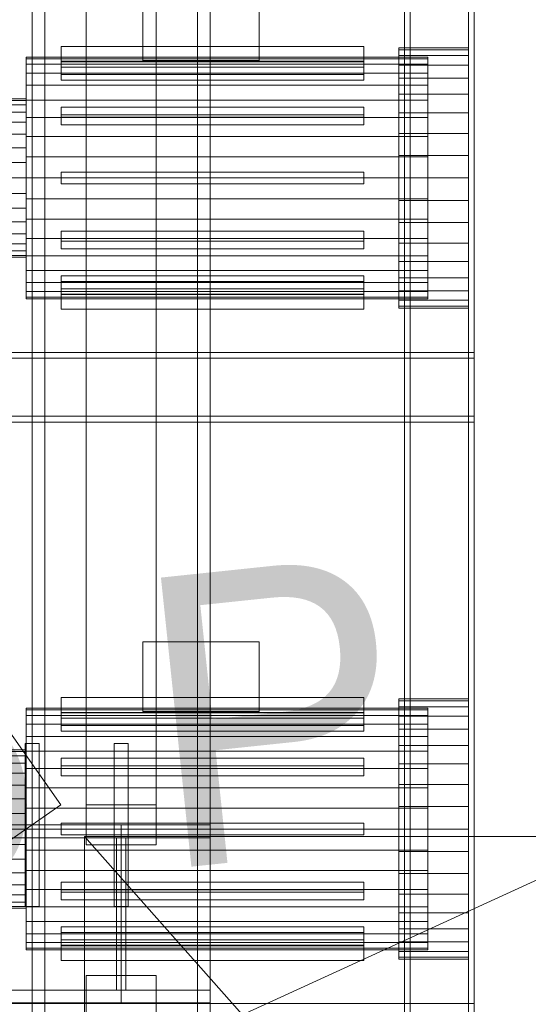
# Model space of a CAD drawing. Header units: millimetres. Extents: x -2233 to 61924, y -68080 to 6847.
# Tile 377 of 656: x 1734 to 2171, y -34504 to -33657. Entities that reach past the tile are written whole.
import ezdxf

# ---------------------------------------------------------------- set-up
doc = ezdxf.new("R2010")
doc.units = ezdxf.units.MM
for name, color, linetype, lineweight in [('COTAS_P', 1, 'Continuous', 0), ('frontal_secador', 7, 'Continuous', 0), ('frontal_tolva', 7, 'Continuous', 0)]:
    doc.layers.add(name, color=color, linetype=linetype, lineweight=lineweight)
doc.dimstyles.new('R19_100', dxfattribs={"dimtxt": 250, "dimasz": 150, "dimexe": 150, "dimexo": 80, "dimgap": 100, "dimtad": 1, "dimtih": 1, "dimtoh": 1, "dimdsep": 46, "dimcen": 0.09, "dimadec": 0, "dimazin": 0, "dimtfac": 1, "dimtdec": 4, "dimtofl": 0, "dimtmove": 0, "dimatfit": 3, "dimfxl": 1, "dimtolj": 1, "dimtzin": 0, "dimarcsym": 0})

# ---------------------------------------------------------------- blocks, each defined once
blk = doc.blocks.new('DIM_R28_48')
at = {"layer": 'COTAS_P'}
for p, q in [((-1750, -34600), (-1600, -34555)), ((2600, -34600), (2450, -34555)), ((-1750, -35500), (-1750, -34600)), ((-1750, -34600), (2600, -34600)), ((-1750, -34600), (-1600, -34645)), ((2600, -34600), (2450, -34645)), ((2600, -35500), (2600, -34600))]:
    blk.add_line(p, q, dxfattribs=at)
blk.add_text('4350 P', height=250, dxfattribs=at).set_placement((425, -34500))
blk = doc.blocks.new('DIM_R28_50')
at = {"layer": 'COTAS_P'}
for p, q in [((1705.78, -34504.95), (1551.9, -34475.9)), ((-194.22, -34704.95), (1705.78, -34504.95)), ((1705.78, -34504.95), (1561.32, -34565.4)), ((1800, -35400), (1705.78, -34504.95)), ((-194.22, -34704.95), (-49.75, -34644.49)), ((-100, -35600), (-194.22, -34704.95)), ((-194.22, -34704.95), (-40.33, -34734))]:
    blk.add_line(p, q, dxfattribs=at)
blk.add_text('1910.5 P', height=250, rotation=6.00901, dxfattribs=at).set_placement((745.32, -34505.49))

msp = doc.modelspace()

# ---------------------------------------------------------------- linework, layer by layer
at = {"layer": 'frontal_secador'}
for p, q in [((2065, -35980), (2065, -33443.5)), ((2070, -35980), (2070, -33443.5)), ((2120, -35980), (2120, -33443.5)), ((2125, -35980), (2125, -33443.5)), ((1840, -33692.5), (1840, -33632.5)), ((1940, -33692.5), (1940, -33632.5)), ((2030, -33680.5), (1770, -33680.5)), ((1770, -33680.5), (1770, -33693.5)), ((2030, -33693.5), (2030, -33680.5)), ((2060, -33683.202), (2060, -33681.5)), ((2120, -33681.5), (2060, -33681.5)), ((2060, -33688.254), (2060, -33683.202)), ((2120, -33683.202), (2060, -33683.202)), ((2060, -33696.505), (2060, -33688.254)), ((2120, -33688.254), (2060, -33688.254)), ((2120, -33683.202), (2120, -33681.5)), ((2120, -33688.254), (2120, -33683.202)), ((2120, -33696.505), (2120, -33688.254)), ((1740, -33691.08), (1740, -33689.5)), ((2085, -33689.5), (1740, -33689.5)), ((1740, -33695.772), (1740, -33691.08)), ((2085, -33691.08), (1740, -33691.08)), ((1740, -33703.433), (1740, -33695.772)), ((2085, -33695.772), (1740, -33695.772)), ((1770, -33704.397), (1770, -33693.139)), ((1770, -33693.139), (2030, -33693.139)), ((1770, -33698.139), (1770, -33693.139)), ((1770, -33693.5), (2030, -33693.5)), ((1840, -33692.5), (1940, -33692.5)), ((2030, -33693.139), (2030, -33704.397)), ((2030, -33693.139), (2030, -33698.139)), ((2060, -33707.703), (2060, -33696.505)), ((2120, -33696.505), (2060, -33696.505)), ((2085, -33691.08), (2085, -33689.5)), ((2085, -33695.772), (2085, -33691.08)), ((2085, -33703.433), (2085, -33695.772)), ((2120, -33707.703), (2120, -33696.505)), ((1740, -33713.831), (1740, -33703.433)), ((2085, -33703.433), (1740, -33703.433)), ((2030, -33698.139), (1770, -33698.139)), ((1770, -33698.139), (1770, -33709.397)), ((2030, -33704.397), (1770, -33704.397)), ((1770, -33704.397), (1770, -33709.397)), ((2030, -33709.397), (2030, -33698.139)), ((2030, -33709.397), (2030, -33704.397)), ((2085, -33713.831), (2085, -33703.433)), ((1770, -33709.397), (2030, -33709.397)), ((2060, -33721.508), (2060, -33707.703)), ((2120, -33707.703), (2060, -33707.703)), ((2120, -33721.508), (2120, -33707.703)), ((1740, -33726.65), (1740, -33713.831)), ((2085, -33713.831), (1740, -33713.831)), ((2060, -33737.5), (2060, -33721.508)), ((2120, -33721.508), (2060, -33721.508)), ((2085, -33726.65), (2085, -33713.831)), ((2120, -33737.5), (2120, -33721.508)), ((1740, -33725.5), (1715, -33725.5)), ((1740, -33726.807), (1715, -33726.807)), ((1740, -33726.807), (1740, -33725.5)), ((1740, -33741.5), (1740, -33726.65)), ((2085, -33726.65), (1740, -33726.65)), ((1740, -33730.676), (1740, -33726.807)), ((2085, -33741.5), (2085, -33726.65)), ((1740, -33730.676), (1715, -33730.676)), ((1740, -33736.96), (1715, -33736.96)), ((1740, -33736.96), (1740, -33730.676)), ((1740, -33745.417), (1740, -33736.96)), ((1770, -33739.17), (1770, -33732.67)), ((1770, -33732.67), (2030, -33732.67)), ((1770, -33741.33), (1770, -33732.67)), ((2030, -33732.67), (2030, -33739.17)), ((2030, -33732.67), (2030, -33741.33)), ((2060, -33755.194), (2060, -33737.5)), ((2120, -33737.5), (2060, -33737.5)), ((2120, -33755.194), (2120, -33737.5)), ((1740, -33745.417), (1715, -33745.417)), ((1740, -33757.93), (1740, -33741.5)), ((2085, -33741.5), (1740, -33741.5)), ((1740, -33755.721), (1740, -33745.417)), ((2030, -33739.17), (1770, -33739.17)), ((1770, -33739.17), (1770, -33747.83)), ((2030, -33741.33), (1770, -33741.33)), ((1770, -33741.33), (1770, -33747.83)), ((2030, -33747.83), (2030, -33739.17)), ((2030, -33747.83), (2030, -33741.33)), ((2085, -33757.93), (2085, -33741.5)), ((1740, -33755.721), (1715, -33755.721)), ((1740, -33767.478), (1740, -33755.721)), ((1770, -33747.83), (2030, -33747.83)), ((2060, -33774.051), (2060, -33755.194)), ((2120, -33755.194), (2060, -33755.194)), ((2120, -33774.051), (2120, -33755.194)), ((1740, -33775.441), (1740, -33757.93)), ((2085, -33757.93), (1740, -33757.93)), ((2085, -33775.441), (2085, -33757.93)), ((1740, -33767.478), (1715, -33767.478)), ((1740, -33780.234), (1740, -33767.478)), ((1740, -33780.234), (1715, -33780.234)), ((1740, -33793.5), (1740, -33775.441)), ((2085, -33775.441), (1740, -33775.441)), ((1740, -33793.5), (1740, -33780.234)), ((2060, -33793.5), (2060, -33774.051)), ((2120, -33774.051), (2060, -33774.051)), ((2085, -33793.5), (2085, -33775.441)), ((2120, -33793.5), (2120, -33774.051)), ((1770, -33788.5), (2030, -33788.5)), ((1770, -33798.5), (1770, -33788.5)), ((2030, -33798.5), (2030, -33788.5)), ((1715, -33793.5), (1740, -33793.5)), ((1740, -33793.5), (1740, -33811.559)), ((1740, -33793.5), (2085, -33793.5)), ((1740, -33806.766), (1740, -33793.5)), ((2060, -33793.5), (2060, -33812.949)), ((2060, -33793.5), (2120, -33793.5)), ((2085, -33811.559), (2085, -33793.5)), ((2120, -33812.949), (2120, -33793.5)), ((1740, -33806.766), (1715, -33806.766)), ((1740, -33806.766), (1740, -33819.522)), ((1770, -33798.5), (2030, -33798.5)), ((1740, -33811.559), (1740, -33829.07)), ((2085, -33811.559), (1740, -33811.559)), ((2060, -33812.949), (2060, -33831.806)), ((2120, -33812.949), (2060, -33812.949)), ((2085, -33811.559), (2085, -33829.07)), ((2120, -33812.949), (2120, -33831.806)), ((1740, -33819.522), (1715, -33819.522)), ((1740, -33819.522), (1740, -33831.279)), ((1740, -33831.279), (1715, -33831.279)), ((1740, -33829.07), (1740, -33845.5)), ((2085, -33829.07), (1740, -33829.07)), ((1740, -33831.279), (1740, -33841.583)), ((2060, -33831.806), (2060, -33849.5)), ((2120, -33831.806), (2060, -33831.806)), ((2085, -33829.07), (2085, -33845.5)), ((2120, -33831.806), (2120, -33849.5)), ((1770, -33839.17), (2030, -33839.17)), ((1770, -33845.67), (1770, -33839.17)), ((1770, -33847.83), (1770, -33839.17)), ((2030, -33839.17), (2030, -33845.67)), ((2030, -33839.17), (2030, -33847.83)), ((1740, -33841.583), (1715, -33841.583)), ((1740, -33841.583), (1740, -33850.04)), ((1740, -33845.5), (1740, -33860.35)), ((2085, -33845.5), (1740, -33845.5)), ((2030, -33845.67), (1770, -33845.67)), ((1770, -33845.67), (1770, -33854.33)), ((1770, -33847.83), (1770, -33854.33)), ((2030, -33847.83), (1770, -33847.83)), ((2030, -33854.33), (2030, -33845.67)), ((2030, -33854.33), (2030, -33847.83)), ((2085, -33845.5), (2085, -33860.35)), ((1740, -33850.04), (1715, -33850.04)), ((1740, -33856.324), (1715, -33856.324)), ((1740, -33850.04), (1740, -33856.324)), ((1740, -33856.324), (1740, -33860.193)), ((1770, -33854.33), (2030, -33854.33)), ((2060, -33849.5), (2060, -33865.492)), ((2120, -33849.5), (2060, -33849.5)), ((2120, -33849.5), (2120, -33865.492)), ((1740, -33860.193), (1715, -33860.193)), ((1740, -33861.5), (1715, -33861.5)), ((1740, -33860.193), (1740, -33861.5)), ((1740, -33860.35), (1740, -33873.169)), ((2085, -33860.35), (1740, -33860.35)), ((2060, -33865.492), (2060, -33879.297)), ((2120, -33865.492), (2060, -33865.492)), ((2085, -33860.35), (2085, -33873.169)), ((2120, -33865.492), (2120, -33879.297)), ((1740, -33873.169), (1740, -33883.567)), ((2085, -33873.169), (1740, -33873.169)), ((2085, -33873.169), (2085, -33883.567)), ((1770, -33877.603), (2030, -33877.603)), ((1770, -33888.861), (1770, -33877.603)), ((1770, -33882.603), (1770, -33877.603)), ((1770, -33882.603), (1770, -33893.861)), ((2030, -33882.603), (1770, -33882.603)), ((2030, -33877.603), (2030, -33888.861)), ((2030, -33877.603), (2030, -33882.603)), ((2030, -33893.861), (2030, -33882.603)), ((2060, -33879.297), (2060, -33890.495)), ((2120, -33879.297), (2060, -33879.297)), ((2120, -33879.297), (2120, -33890.495)), ((1740, -33883.567), (1740, -33891.228)), ((2085, -33883.567), (1740, -33883.567)), ((1740, -33891.228), (1740, -33895.92)), ((2085, -33891.228), (1740, -33891.228)), ((2030, -33888.861), (1770, -33888.861)), ((1770, -33888.861), (1770, -33893.861)), ((2030, -33893.861), (2030, -33888.861)), ((2060, -33890.495), (2060, -33898.746)), ((2120, -33890.495), (2060, -33890.495)), ((2085, -33883.567), (2085, -33891.228)), ((2085, -33891.228), (2085, -33895.92)), ((2120, -33890.495), (2120, -33898.746)), ((1740, -33895.92), (1740, -33897.5)), ((2085, -33895.92), (1740, -33895.92)), ((2085, -33897.5), (1740, -33897.5)), ((1770, -33893.5), (2030, -33893.5)), ((1770, -33906.5), (1770, -33893.5)), ((1770, -33893.861), (2030, -33893.861)), ((2030, -33893.5), (2030, -33906.5)), ((2060, -33898.746), (2060, -33903.798)), ((2120, -33898.746), (2060, -33898.746)), ((2085, -33895.92), (2085, -33897.5)), ((2120, -33898.746), (2120, -33903.798)), ((2030, -33906.5), (1770, -33906.5)), ((2060, -33903.798), (2060, -33905.5)), ((2120, -33903.798), (2060, -33903.798)), ((2120, -33905.5), (2060, -33905.5)), ((2120, -33903.798), (2120, -33905.5)), ((1325, -33943.5), (2125, -33943.5)), ((1325, -33948.5), (2125, -33948.5)), ((2125, -33948.5), (2125, -33943.5)), ((2125, -33998.5), (2125, -33948.5)), ((1325, -33998.5), (2125, -33998.5)), ((2125, -34003.5), (2125, -33998.5)), ((1325, -34003.5), (2125, -34003.5)), ((1840, -34192.5), (1940, -34192.5)), ((1840, -34252.5), (1840, -34192.5)), ((1940, -34252.5), (1940, -34192.5)), ((2030, -34240.5), (1770, -34240.5)), ((1770, -34240.5), (1770, -34253.5)), ((2030, -34253.5), (2030, -34240.5)), ((2060, -34243.202), (2060, -34241.5)), ((2120, -34241.5), (2060, -34241.5)), ((2060, -34248.254), (2060, -34243.202)), ((2120, -34243.202), (2060, -34243.202)), ((2120, -34243.202), (2120, -34241.5)), ((2120, -34248.254), (2120, -34243.202)), ((1740, -34251.08), (1740, -34249.5)), ((2085, -34249.5), (1740, -34249.5)), ((1740, -34255.772), (1740, -34251.08)), ((2085, -34251.08), (1740, -34251.08)), ((1770, -34264.397), (1770, -34253.139)), ((1770, -34253.139), (2030, -34253.139)), ((1770, -34258.139), (1770, -34253.139)), ((1770, -34253.5), (2030, -34253.5)), ((1840, -34252.5), (1940, -34252.5)), ((2030, -34253.139), (2030, -34264.397)), ((2030, -34253.139), (2030, -34258.139)), ((2060, -34256.505), (2060, -34248.254)), ((2120, -34248.254), (2060, -34248.254)), ((2085, -34251.08), (2085, -34249.5)), ((2085, -34255.772), (2085, -34251.08)), ((2120, -34256.505), (2120, -34248.254)), ((1740, -34263.433), (1740, -34255.772)), ((2085, -34255.772), (1740, -34255.772)), ((1740, -34273.831), (1740, -34263.433)), ((2085, -34263.433), (1740, -34263.433)), ((2030, -34258.139), (1770, -34258.139)), ((1770, -34258.139), (1770, -34269.397)), ((2030, -34269.397), (2030, -34258.139)), ((2060, -34267.703), (2060, -34256.505)), ((2120, -34256.505), (2060, -34256.505)), ((2085, -34263.433), (2085, -34255.772)), ((2085, -34273.831), (2085, -34263.433)), ((2120, -34267.703), (2120, -34256.505)), ((2030, -34264.397), (1770, -34264.397)), ((1770, -34264.397), (1770, -34269.397)), ((1770, -34269.397), (2030, -34269.397)), ((2030, -34269.397), (2030, -34264.397)), ((2060, -34281.508), (2060, -34267.703)), ((2120, -34267.703), (2060, -34267.703)), ((2120, -34281.508), (2120, -34267.703)), ((1740, -34286.65), (1740, -34273.831)), ((2085, -34273.831), (1740, -34273.831)), ((2085, -34286.65), (2085, -34273.831)), ((1740, -34285.5), (1715, -34285.5)), ((1740, -34286.807), (1715, -34286.807)), ((1740, -34286.807), (1740, -34285.5)), ((1740, -34301.5), (1740, -34286.65)), ((2085, -34286.65), (1740, -34286.65)), ((1740, -34290.676), (1740, -34286.807)), ((2060, -34297.5), (2060, -34281.508)), ((2120, -34281.508), (2060, -34281.508)), ((2085, -34301.5), (2085, -34286.65)), ((2120, -34297.5), (2120, -34281.508)), ((1740, -34290.676), (1715, -34290.676)), ((1740, -34296.96), (1715, -34296.96)), ((1740, -34296.96), (1740, -34290.676)), ((1740, -34305.417), (1740, -34296.96)), ((1770, -34299.17), (1770, -34292.67)), ((1770, -34292.67), (2030, -34292.67)), ((1770, -34301.33), (1770, -34292.67)), ((2030, -34292.67), (2030, -34299.17)), ((2030, -34292.67), (2030, -34301.33)), ((2060, -34315.194), (2060, -34297.5)), ((2120, -34297.5), (2060, -34297.5)), ((2120, -34315.194), (2120, -34297.5)), ((1740, -34305.417), (1715, -34305.417)), ((1740, -34317.93), (1740, -34301.5)), ((2085, -34301.5), (1740, -34301.5)), ((1740, -34315.721), (1740, -34305.417)), ((2030, -34299.17), (1770, -34299.17)), ((1770, -34299.17), (1770, -34307.83)), ((2030, -34301.33), (1770, -34301.33)), ((1770, -34301.33), (1770, -34307.83)), ((2030, -34307.83), (2030, -34299.17)), ((2030, -34307.83), (2030, -34301.33)), ((2085, -34317.93), (2085, -34301.5)), ((1770, -34307.83), (2030, -34307.83)), ((1740, -34315.721), (1715, -34315.721)), ((1740, -34327.478), (1740, -34315.721)), ((1740, -34335.441), (1740, -34317.93)), ((2085, -34317.93), (1740, -34317.93)), ((2060, -34334.051), (2060, -34315.194)), ((2120, -34315.194), (2060, -34315.194)), ((2085, -34335.441), (2085, -34317.93)), ((2120, -34334.051), (2120, -34315.194)), ((1740, -34327.478), (1715, -34327.478)), ((1740, -34340.234), (1740, -34327.478)), ((1740, -34340.234), (1715, -34340.234)), ((1740, -34353.5), (1740, -34335.441)), ((2085, -34335.441), (1740, -34335.441)), ((1740, -34353.5), (1740, -34340.234)), ((2060, -34353.5), (2060, -34334.051)), ((2120, -34334.051), (2060, -34334.051)), ((2085, -34353.5), (2085, -34335.441)), ((2120, -34353.5), (2120, -34334.051)), ((1770, -34348.5), (2030, -34348.5)), ((1770, -34358.5), (1770, -34348.5)), ((2030, -34358.5), (2030, -34348.5)), ((1715, -34353.5), (1740, -34353.5)), ((1740, -34353.5), (1740, -34371.559)), ((1740, -34353.5), (2085, -34353.5)), ((1740, -34366.766), (1740, -34353.5)), ((2060, -34353.5), (2060, -34372.949)), ((2060, -34353.5), (2120, -34353.5)), ((2085, -34371.559), (2085, -34353.5)), ((2120, -34372.949), (2120, -34353.5)), ((1770, -34358.5), (2030, -34358.5)), ((1790, -34575.203), (1790, -34360)), ((1790, -34890), (1790, -34360)), ((2260, -34890), (1790, -34360)), ((2260, -34360), (1790, -34360)), ((2260, -34360), (1790, -34575.203)), ((1740, -34366.766), (1715, -34366.766)), ((1740, -34366.766), (1740, -34379.522)), ((1740, -34371.559), (1740, -34389.07)), ((2085, -34371.559), (1740, -34371.559)), ((2060, -34372.949), (2060, -34391.806)), ((2120, -34372.949), (2060, -34372.949)), ((2085, -34371.559), (2085, -34389.07)), ((2120, -34372.949), (2120, -34391.806)), ((1740, -34379.522), (1715, -34379.522)), ((1740, -34379.522), (1740, -34391.279)), ((1740, -34389.07), (1740, -34405.5)), ((2085, -34389.07), (1740, -34389.07)), ((2085, -34389.07), (2085, -34405.5)), ((1740, -34391.279), (1715, -34391.279)), ((1740, -34391.279), (1740, -34401.583)), ((1770, -34399.17), (2030, -34399.17)), ((1770, -34405.67), (1770, -34399.17)), ((1770, -34407.83), (1770, -34399.17)), ((2030, -34399.17), (2030, -34405.67)), ((2030, -34399.17), (2030, -34407.83)), ((2060, -34391.806), (2060, -34409.5)), ((2120, -34391.806), (2060, -34391.806)), ((2120, -34391.806), (2120, -34409.5)), ((1740, -34401.583), (1715, -34401.583)), ((1740, -34401.583), (1740, -34410.04)), ((1740, -34405.5), (1740, -34420.35)), ((2085, -34405.5), (1740, -34405.5)), ((2030, -34405.67), (1770, -34405.67)), ((1770, -34405.67), (1770, -34414.33)), ((1770, -34407.83), (1770, -34414.33)), ((2030, -34407.83), (1770, -34407.83)), ((2030, -34414.33), (2030, -34405.67)), ((2030, -34414.33), (2030, -34407.83)), ((2085, -34405.5), (2085, -34420.35)), ((1740, -34410.04), (1715, -34410.04)), ((1740, -34416.324), (1715, -34416.324)), ((1740, -34410.04), (1740, -34416.324)), ((1740, -34416.324), (1740, -34420.193)), ((1770, -34414.33), (2030, -34414.33)), ((2060, -34409.5), (2060, -34425.492)), ((2120, -34409.5), (2060, -34409.5)), ((2120, -34409.5), (2120, -34425.492)), ((1740, -34420.193), (1715, -34420.193)), ((1740, -34421.5), (1715, -34421.5)), ((1740, -34420.193), (1740, -34421.5)), ((1740, -34420.35), (1740, -34433.169)), ((2085, -34420.35), (1740, -34420.35)), ((2085, -34420.35), (2085, -34433.169)), ((1740, -34433.169), (1740, -34443.567)), ((2085, -34433.169), (1740, -34433.169)), ((2060, -34425.492), (2060, -34439.297)), ((2120, -34425.492), (2060, -34425.492)), ((2085, -34433.169), (2085, -34443.567)), ((2120, -34425.492), (2120, -34439.297)), ((1770, -34437.603), (2030, -34437.603)), ((1770, -34448.861), (1770, -34437.603)), ((1770, -34442.603), (1770, -34437.603)), ((2030, -34437.603), (2030, -34448.861)), ((2030, -34437.603), (2030, -34442.603)), ((2060, -34439.297), (2060, -34450.495)), ((2120, -34439.297), (2060, -34439.297)), ((2120, -34439.297), (2120, -34450.495)), ((1740, -34443.567), (1740, -34451.228)), ((2085, -34443.567), (1740, -34443.567)), ((1770, -34442.603), (1770, -34453.861)), ((2030, -34442.603), (1770, -34442.603)), ((2030, -34448.861), (1770, -34448.861)), ((1770, -34448.861), (1770, -34453.861)), ((2030, -34453.861), (2030, -34442.603)), ((2030, -34453.861), (2030, -34448.861)), ((2060, -34450.495), (2060, -34458.746)), ((2120, -34450.495), (2060, -34450.495)), ((2085, -34443.567), (2085, -34451.228)), ((2120, -34450.495), (2120, -34458.746)), ((1740, -34451.228), (1740, -34455.92)), ((2085, -34451.228), (1740, -34451.228)), ((1740, -34455.92), (1740, -34457.5)), ((2085, -34455.92), (1740, -34455.92)), ((2085, -34457.5), (1740, -34457.5)), ((1770, -34453.5), (2030, -34453.5)), ((1770, -34466.5), (1770, -34453.5)), ((1770, -34453.861), (2030, -34453.861)), ((2030, -34453.5), (2030, -34466.5)), ((2060, -34458.746), (2060, -34463.798)), ((2120, -34458.746), (2060, -34458.746)), ((2085, -34451.228), (2085, -34455.92)), ((2085, -34455.92), (2085, -34457.5)), ((2120, -34458.746), (2120, -34463.798)), ((2030, -34466.5), (1770, -34466.5)), ((2060, -34463.798), (2060, -34465.5)), ((2120, -34463.798), (2060, -34463.798)), ((2120, -34465.5), (2060, -34465.5)), ((2120, -34463.798), (2120, -34465.5)), ((1325, -34503.5), (2125, -34503.5)), ((2125, -34508.5), (2125, -34503.5))]:
    msp.add_line(p, q, dxfattribs=at)
at = {"layer": 'frontal_tolva'}
for p, q in [((1745, -35980), (1745, -32700)), ((1756, -35980), (1756, -32700)), ((1887, -35980), (1887, -32700)), ((1898, -35980), (1898, -32700)), ((1769.584, -34332.806), (722.584, -32835.806)), ((1791.5, -34332.806), (1791.5, -32835.806)), ((1851.5, -32835.806), (1851.5, -34332.806)), ((1791.5, -32870.194), (1791.5, -34367.194)), ((1851.5, -34367.194), (1851.5, -32870.194)), ((1739, -34280), (1751, -34280)), ((1739, -34420), (1739, -34280)), ((1751, -34420), (1751, -34280)), ((1815.5, -34280), (1827.5, -34280)), ((1815.5, -34420), (1815.5, -34280)), ((1827.5, -34420), (1827.5, -34280)), ((1769.584, -34332.806), (1720.416, -34367.194)), ((1851.5, -34332.806), (1791.5, -34332.806)), ((1791.5, -34332.806), (1791.5, -34367.194)), ((1851.5, -34367.194), (1851.5, -34332.806)), ((-1821.5, -34350), (1821.5, -34350)), ((1745, -34350), (1898, -34350)), ((1745, -34361), (1745, -34350)), ((1821.5, -34361), (1821.5, -34350)), ((1898, -34361), (1898, -34350)), ((-1821.5, -34361), (1821.5, -34361)), ((1745, -34361), (1898, -34361)), ((1817.5, -34361), (1825.5, -34361)), ((1817.5, -34492), (1817.5, -34361)), ((1821.5, -34492), (1821.5, -34361)), ((1825.5, -34492), (1825.5, -34361)), ((1791.5, -34367.194), (1851.5, -34367.194)), ((1739, -34420), (1751, -34420)), ((1815.5, -34420), (1827.5, -34420)), ((1791.5, -35316.567), (1791.5, -34479.567)), ((1791.5, -34479.567), (1851.5, -34479.567)), ((1791.5, -34526.433), (1791.5, -34479.567)), ((1851.5, -34479.567), (1851.5, -35316.567)), ((1851.5, -34479.567), (1851.5, -34526.433)), ((-1821.5, -34492), (1821.5, -34492)), ((1745, -34492), (1898, -34492)), ((1745, -34503), (1745, -34492)), ((1817.5, -34492), (1825.5, -34492)), ((1821.5, -34503), (1821.5, -34492)), ((1898, -34503), (1898, -34492)), ((-1821.5, -34503), (1821.5, -34503)), ((1745, -34503), (1898, -34503))]:
    msp.add_line(p, q, dxfattribs=at)

# ---------------------------------------------------------------- dimensions: what is measured, and where the dimension line sits
at = {"layer": 'COTAS_P'}
for p1, p2, picture, middle in [((-100, -35600), (1800, -35400), 'DIM_R28_50', (755.784, -34604.945)), ((-1750, -35500), (2600, -35500), 'DIM_R28_48', (425, -34600))]:
    dim = msp.add_aligned_dim(p1=p1, p2=p2, distance=900, text='<> P', dimstyle='R19_100', dxfattribs=at)
    dim.commit()
    dim.dimension.update_dxf_attribs({"geometry": picture, "text_midpoint": middle})

doc.saveas('drawing.dxf')
